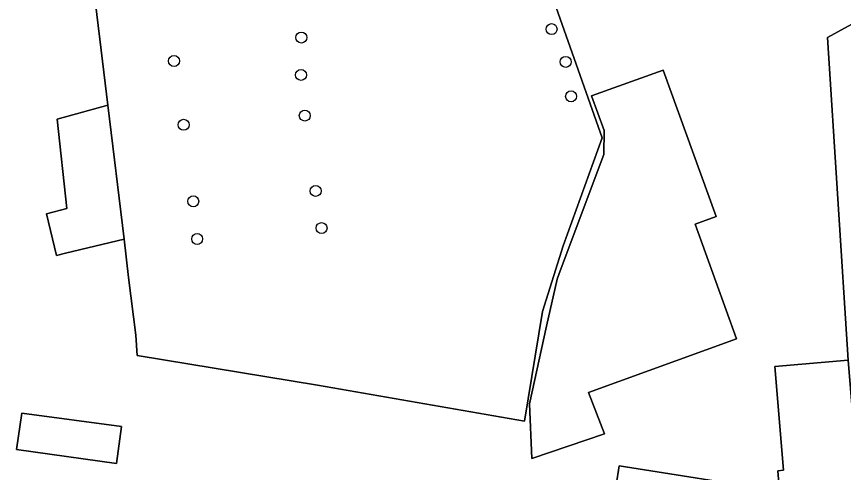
# Model space of a CAD drawing. Extents: x 162879 to 165540, y 384011 to 385181.
# Drawn here: x 164113.4 to 164187.3, y 384412.9 to 384453.6 of the extents above; entities that cross this region are included whole.
import ezdxf

# ---------------------------------------------------------------- set-up
doc = ezdxf.new("R2010")
doc.units = 0
for name, color, linetype in [('IMGEO_Boom', 7, 'Continuous'), ('IMGEO_Erf', 7, 'Continuous'), ('IMGEO_Groenvoorziening', 7, 'Continuous'), ('IMGEO_Open_loods', 7, 'Continuous'), ('IMGEO_Pand', 7, 'Continuous')]:
    doc.layers.add(name, color=color, linetype=linetype)

msp = doc.modelspace()

# ---------------------------------------------------------------- linework, layer by layer
at = {"layer": 'IMGEO_Boom'}
for centre in [(164161.213, 384452.455), (164138.871, 384451.706), (164127.5, 384449.612), (164162.477, 384449.533), (164138.839, 384448.367), (164162.959, 384446.455), (164139.179, 384444.734), (164128.358, 384443.914), (164140.145, 384438.013), (164129.216, 384437.083), (164140.673, 384434.69), (164129.567, 384433.722)]:
    msp.add_circle(centre, 0.489, dxfattribs=at)
at = {"layer": 'IMGEO_Erf'}
for points in [[(164155.592, 384471.533), (164165.736, 384442.742), (164162.253, 384433.098), (164160.408, 384427.248), (164158.786, 384417.467), (164140.315, 384420.67), (164124.202, 384423.309), (164124.098, 384425.125), (164123.444, 384430.282), (164123.033, 384433.709), (164117.805, 384432.443), (164117.004, 384432.249), (164116.121, 384435.978), (164117.942, 384436.447), (164117.077, 384444.41), (164121.597, 384445.666), (164120.011, 384458.704)], [(164189.648, 384399.321), (164171.175, 384402.228), (164165.633, 384403.1), (164167.263, 384413.457), (164181.56, 384411.207), (164181.409, 384413.032), (164181.926, 384413.075), (164181.159, 384422.347), (164187.698, 384422.888), (164185.85, 384451.698), (164197.318, 384458.015)]]:
    msp.add_lwpolyline(points, dxfattribs=at)
for points in [[(164165.868, 384441.277), (164165.914, 384443.394), (164164.794, 384446.49), (164171.174, 384448.799), (164175.905, 384435.723), (164174.034, 384435.046), (164177.741, 384424.8), (164164.513, 384420.013), (164165.942, 384416.334), (164159.438, 384414.11), (164159.241, 384418.997), (164160.777, 384425.948), (164161.705, 384430.147), (164161.894, 384430.653)], [(164113.436, 384414.934), (164113.899, 384418.181), (164122.824, 384416.967), (164122.353, 384413.663)]]:
    msp.add_lwpolyline(points, close=True, dxfattribs=at)
at = {"layer": 'IMGEO_Groenvoorziening'}
for points in [[(164155.592, 384471.533), (164145.887, 384470.06), (164145.356, 384469.986), (164141.366, 384469.307), (164141.33, 384469.517), (164128.811, 384467.799), (164119.047, 384466.705), (164120.011, 384458.704), (164121.597, 384445.666), (164123.033, 384433.709), (164123.444, 384430.282), (164124.098, 384425.125), (164124.202, 384423.309), (164140.315, 384420.67), (164158.786, 384417.467), (164160.408, 384427.248), (164162.253, 384433.098), (164165.736, 384442.742)], [(164245.298, 384436.718), (164244.478, 384442.106), (164242.874, 384441.867), (164239.697, 384463.469), (164239.692, 384464.099), (164228.143, 384458.963), (164224.178, 384467.878), (164222.661, 384471.289), (164214.783, 384467.494), (164214.752, 384467.581), (164208.911, 384464.892), (164209.118, 384464.295), (164197.318, 384458.015), (164185.85, 384451.698), (164187.698, 384422.888), (164189.639, 384399.425), (164189.648, 384399.321), (164208.009, 384396.555), (164215.994, 384398.385), (164222.545, 384404.326), (164225.506, 384407.797), (164233.312, 384416.027), (164242.862, 384429.386), (164246.31, 384430.071)]]:
    msp.add_lwpolyline(points, close=True, dxfattribs=at)
at = {"layer": 'IMGEO_Open_loods'}
msp.add_lwpolyline([(164174.034, 384435.046), (164175.905, 384435.723), (164171.174, 384448.799), (164164.794, 384446.49), (164165.914, 384443.394), (164165.868, 384441.277), (164161.894, 384430.653), (164161.705, 384430.147), (164160.777, 384425.948), (164159.241, 384418.997), (164159.438, 384414.11), (164165.942, 384416.334), (164164.513, 384420.013), (164177.741, 384424.8)], close=True, dxfattribs=at)
at = {"layer": 'IMGEO_Pand'}
for points in [[(164121.597, 384445.666), (164117.077, 384444.41), (164117.942, 384436.447), (164116.121, 384435.978), (164117.004, 384432.249), (164117.805, 384432.443), (164123.033, 384433.709)], [(164189.648, 384399.321), (164189.639, 384399.425), (164187.698, 384422.888), (164181.159, 384422.347), (164181.926, 384413.075), (164181.409, 384413.032), (164181.56, 384411.207), (164167.263, 384413.457), (164165.633, 384403.1), (164171.175, 384402.228)], [(164113.899, 384418.181), (164113.436, 384414.934), (164122.353, 384413.663), (164122.824, 384416.967)]]:
    msp.add_lwpolyline(points, close=True, dxfattribs=at)

doc.saveas('drawing.dxf')
